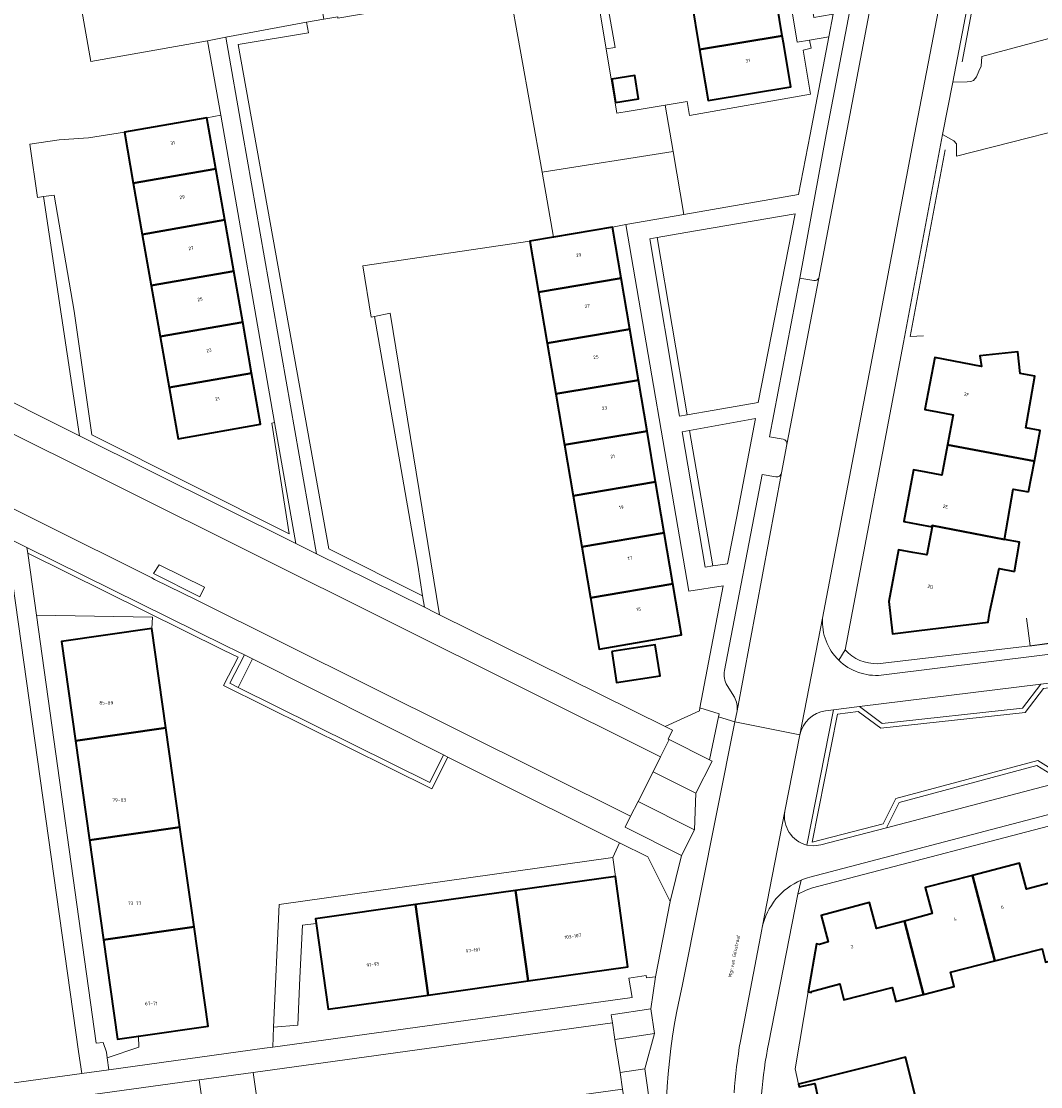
# Model space of a CAD drawing. Header units: metres. Extents: x 197700 to 204338, y 317132 to 325229.
# Tile 858 of 1056: x 203261 to 203368, y 319900 to 320012. Entities that reach past the tile are written whole.
import ezdxf
from ezdxf.enums import TextEntityAlignment as Align

# ---------------------------------------------------------------- set-up
doc = ezdxf.new("R2010")
doc.units = ezdxf.units.M
for name, color, linetype, lineweight in [('B-WE-GR-BEPLANTING_CULTUUR_BODEMBEDEKKER-GV', 90, 'Continuous', 18), ('B-WE-GR-BEPLANTING_CULTUUR_HEESTERS-GV', 90, 'Continuous', 18), ('B-WE-IE-TERREINAFSCHEIDING_KUNSTMATIG_HEKWERK-G', 20, 'IE-TERREINAFSCHEIDING-KUNSTMATIG', 18), ('B-WE-IE-TERREINAFSCHEIDING_KUNSTMATIG_MUUR-G', 90, 'IE-TERREINAFSCHEIDING-KUNSTMATIG-DICHT', 18), ('B-WE-OG-BEBOUWING-GV', 7, 'Continuous', 35), ('B-WE-OG-BEBOUWING-T18', 10, 'Continuous', 18), ('B-WE-OG-TERREIN_CULTUURSCHEIDING-GV', 7, 'Continuous', 18), ('B-WE-OG-TERREIN_ERF-GV', 7, 'Continuous', 18), ('B-WE-OG-TOPOGRAFIE-T18', 10, 'Continuous', 18), ('B-WE-VH-VERHARDING_ASFALT-GV', 252, 'Continuous', 18), ('B-WE-VH-VERHARDING_BETONSTRAATSTEEN-GV', 252, 'Continuous', 18), ('B-WE-VH-VERHARDING_OPEN-GV', 252, 'Continuous', 18), ('B-WE-VH-VERHARDING_TEGEL-GV', 252, 'Continuous', 18)]:
    doc.layers.add(name, color=color, linetype=linetype, lineweight=lineweight)
doc.styles.add('NLCS-ISO-M200-T18', font='NLCS-ISO.ttf', dxfattribs={"height": 0.36})
doc.linetypes.add('IE-TERREINAFSCHEIDING-KUNSTMATIG', pattern='A,4,[82,NLCS.SHX,S=0.75,R=90,X=0,Y=0],4,-2', length=10)
doc.linetypes.add('IE-TERREINAFSCHEIDING-KUNSTMATIG-DICHT', pattern='A,8,-1,[82,NLCS.SHX,S=0.75,R=90,X=0,Y=0],-1', length=10)

msp = doc.modelspace()

# ---------------------------------------------------------------- linework, layer by layer
at = {"layer": 'B-WE-GR-BEPLANTING_CULTUUR_BODEMBEDEKKER-GV'}
for points in [[(203274.873, 319953.903), (203279.725, 319951.486), (203280.214, 319952.477), (203275.448, 319954.84)], [(203327.317, 319933.105), (203331.811, 319930.854), (203333.503, 319934.215), (203333.235, 319934.35), (203329.012, 319936.475), (203328.101, 319934.664)], [(203324.946, 319928.43), (203324.372, 319927.294), (203330.289, 319924.303), (203331.653, 319927), (203325.736, 319929.992)], [(203323.308, 319905.004), (203327.455, 319905.623), (203327.071, 319908.199), (203322.923, 319907.58), (203323.047, 319906.753)], [(203327.087, 319897.482), (203326.438, 319901.912), (203323.856, 319901.534), (203324.112, 319899.784), (203324.505, 319897.103)]]:
    msp.add_lwpolyline(points, close=True, dxfattribs=at)
at = {"layer": 'B-WE-GR-BEPLANTING_CULTUUR_HEESTERS-GV'}
for points in [[(203324.788, 320002.464), (203323.508, 320002.249), (203322.372, 320009.022), (203315.125, 320052.231), (203314.298, 320057.345), (203306.153, 320059.176), (203305.453, 320058.787), (203306.117, 320054.618), (203312.06, 320019.862), (203315.638, 320020.475), (203316.382, 320016.148), (203312.218, 320015.394), (203315.659, 319996.043), (203329.416, 319998.238), (203328.585, 320003.097)], [(203291.984, 319955.985), (203303.313, 319950.368), (203303.12, 319951.584), (203293.281, 319956.527), (203283.743, 320009.448), (203291.133, 320010.683), (203290.927, 320011.79), (203282.462, 320010.219), (203284.257, 320000)], [(203327.749, 319989.203), (203326.96, 319989.068), (203330.098, 319970.443), (203330.886, 319970.578)], [(203330.349, 319968.796), (203332.785, 319954.599), (203333.578, 319954.708), (203331.136, 319968.939)], [(203284.416, 319945.366), (203283.608, 319945.76), (203282.44, 319946.33), (203261.569, 319956.647), (203261.653, 319956.048), (203282.22, 319945.881), (203283.736, 319945.141), (203282.195, 319942.177), (203304.088, 319931.323), (203305.771, 319934.643), (203305.324, 319934.866), (203303.866, 319931.991), (203283.767, 319941.956), (203282.884, 319942.418)], [(203291.957, 319917.181), (203291.887, 319917.679), (203302.374, 319919.154), (203312.861, 319920.628), (203323.351, 319922.103), (203323.075, 319924.084), (203288.05, 319919.159), (203287.478, 319906.279), (203290.003, 319906.49), (203290.232, 319911.473), (203290.519, 319916.992)]]:
    msp.add_lwpolyline(points, close=True, dxfattribs=at)
for points in [[(203368.031, 319942.317), (203366.108, 319939.797), (203351.363, 319938.183), (203348.996, 319939.94), (203346.252, 319939.597), (203343.439, 319925.397), (203344.187, 319925.322), (203344.933, 319925.422), (203351.803, 319927.223), (203353.147, 319929.873), (203367.616, 319933.747), (203370.318, 319932.075)], [(203370.398, 319932.613), (203367.695, 319934.286), (203352.802, 319930.298), (203351.459, 319927.65), (203344.017, 319925.721), (203346.672, 319939.146), (203348.859, 319939.419), (203351.223, 319937.665), (203366.375, 319939.323), (203368.3, 319941.846)]]:
    msp.add_lwpolyline(points, dxfattribs=at)
at = {"layer": 'B-WE-IE-TERREINAFSCHEIDING_KUNSTMATIG_HEKWERK-G'}
for points in [[(203359.757, 320007.645), (203362.594, 320022.652)], [(203322.048, 320016.505), (203323.317, 320009.153)], [(203330.905, 320003.483), (203328.585, 320003.097)], [(203328.585, 320003.097), (203324.788, 320002.464)], [(203263.3, 319993.485), (203262.687, 319993.395), (203261.865, 319998.998), (203264.97, 319999.442), (203268.025, 319999.655), (203271.802, 320000.255)], [(203357.99, 319998.406), (203354.29, 319978.812), (203355.69, 319978.877)], [(203287.283, 319969.711), (203289.095, 319958.073), (203268.4, 319968.465), (203266.517, 319981.456), (203264.45, 319993.654), (203263.3, 319993.485)], [(203314.38, 319988.826), (203296.84, 319986.209), (203297.698, 319980.842), (203298.066, 319980.919)], [(203298.066, 319980.919), (203299.695, 319981.262), (203304.901, 319949.581)], [(203366.887, 319946.341), (203374.453, 319947.365), (203374.078, 319950.273)], [(203366.509, 319949.217), (203366.887, 319946.341)]]:
    msp.add_lwpolyline(points, dxfattribs=at)
at = {"layer": 'B-WE-IE-TERREINAFSCHEIDING_KUNSTMATIG_MUUR-G'}
msp.add_lwpolyline([(203343.61, 319909.994), (203342.214, 319901.897), (203342.583, 319900.314)], dxfattribs=at)
at = {"layer": 'B-WE-OG-BEBOUWING-GV'}
for points in [[(203331.293, 320014.29), (203332.193, 320008.931), (203340.871, 320010.388), (203339.972, 320015.747)], [(203340.871, 320010.388), (203332.193, 320008.931), (203333.092, 320003.573), (203341.771, 320005.03), (203341.029, 320009.449)], [(203322.975, 320005.839), (203323.357, 320003.388), (203325.774, 320003.765), (203325.393, 320006.215)], [(203281.409, 319996.408), (203280.47, 320001.772), (203271.802, 320000.255), (203272.742, 319994.89)], [(203282.349, 319991.044), (203281.409, 319996.408), (203272.742, 319994.89), (203273.681, 319989.526)], [(203282.349, 319991.044), (203273.681, 319989.526), (203274.621, 319984.162), (203283.288, 319985.68)], [(203323.962, 319984.938), (203323.058, 319990.291), (203316.868, 319989.246), (203314.38, 319988.826), (203315.289, 319983.473)], [(203275.56, 319978.798), (203284.227, 319980.316), (203283.288, 319985.68), (203274.621, 319984.162)], [(203316.197, 319978.12), (203324.867, 319979.585), (203323.962, 319984.938), (203315.289, 319983.473)], [(203276.499, 319973.434), (203285.167, 319974.952), (203284.227, 319980.316), (203275.56, 319978.798)], [(203316.197, 319978.12), (203317.106, 319972.768), (203325.771, 319974.233), (203324.867, 319979.585)], [(203358.212, 319967.412), (203367.36, 319965.698), (203367.942, 319968.941), (203366.428, 319969.217), (203367.402, 319974.631), (203365.863, 319974.928), (203365.61, 319977.196), (203361.612, 319976.771), (203361.794, 319975.657), (203356.886, 319976.59), (203355.852, 319971.148), (203357.164, 319970.902), (203358.807, 319970.595)], [(203285.167, 319974.952), (203276.499, 319973.434), (203277.438, 319968.072), (203286.106, 319969.589)], [(203325.771, 319974.233), (203317.106, 319972.768), (203318.014, 319967.417), (203326.676, 319968.88)], [(203318.923, 319962.064), (203327.581, 319963.527), (203326.676, 319968.88), (203318.014, 319967.417)], [(203366.73, 319962.502), (203367.36, 319965.698), (203358.212, 319967.412), (203357.622, 319964.251), (203355.976, 319964.558), (203354.667, 319964.803), (203353.646, 319959.374), (203355.123, 319959.098), (203356.601, 319958.821), (203356.62, 319958.951), (203364.208, 319957.479), (203365.125, 319962.781)], [(203328.485, 319958.175), (203327.581, 319963.527), (203318.923, 319962.064), (203319.831, 319956.713)], [(203365.251, 319954.129), (203365.796, 319957.215), (203364.208, 319957.479), (203356.62, 319958.951), (203356.601, 319958.821), (203356.049, 319955.866), (203354.571, 319956.142), (203353.093, 319956.418), (203352.05, 319950.968), (203352.432, 319947.591), (203355.229, 319947.929), (203362.482, 319948.807), (203362.597, 319949.51), (203362.669, 319949.945), (203363.629, 319954.443)], [(203319.831, 319956.713), (203320.739, 319951.361), (203329.39, 319952.822), (203328.485, 319958.175)], [(203320.739, 319951.361), (203321.651, 319945.99), (203330.294, 319947.47), (203329.39, 319952.822)], [(203276.159, 319937.715), (203275.805, 319940.214), (203274.681, 319948.143), (203265.193, 319946.781), (203266.667, 319936.345)], [(203322.978, 319945.723), (203323.484, 319942.476), (203328.042, 319943.185), (203327.536, 319946.433)], [(203277.638, 319927.277), (203276.159, 319937.715), (203266.667, 319936.345), (203268.141, 319925.906)], [(203269.615, 319915.468), (203279.117, 319916.839), (203277.638, 319927.277), (203268.141, 319925.906)], [(203360.829, 319922.22), (203363.199, 319913.241), (203368.148, 319914.508), (203368.506, 319913.11), (203371.339, 319913.835), (203369.407, 319921.563), (203366.51, 319920.794), (203365.793, 319923.497)], [(203314.19, 319911.137), (203324.674, 319912.616), (203323.351, 319922.103), (203312.861, 319920.628)], [(203353.716, 319917.427), (203355.706, 319909.727), (203358.929, 319910.552), (203358.545, 319912.05), (203363.199, 319913.241), (203360.829, 319922.22), (203355.892, 319920.949), (203356.625, 319918.205)], [(203312.861, 319920.628), (203302.374, 319919.154), (203303.703, 319909.657), (203314.19, 319911.137)], [(203355.706, 319909.727), (203353.716, 319917.427), (203350.773, 319916.64), (203350.039, 319919.384), (203344.957, 319918.024), (203345.685, 319915.242), (203344.786, 319914.979), (203344.466, 319915.034), (203343.61, 319909.994), (203343.915, 319909.943), (203343.932, 319910.041), (203346.919, 319910.843), (203347.351, 319909.156), (203352.416, 319910.453), (203352.793, 319908.981)], [(203302.374, 319919.154), (203291.887, 319917.679), (203291.957, 319917.181), (203293.217, 319908.177), (203303.703, 319909.657)], [(203269.615, 319915.468), (203271.089, 319905.029), (203273.297, 319905.348), (203280.596, 319906.401), (203279.117, 319916.839)], [(203342.953, 319892.648), (203352.673, 319895.035), (203353.068, 319895.131), (203355.664, 319895.762), (203353.81, 319903.137), (203350.788, 319902.377), (203347.432, 319901.533), (203342.583, 319900.314), (203342.658, 319900.016), (203344.298, 319900.368), (203344.842, 319897.833), (203343.291, 319897.5), (203342.854, 319897.406), (203341.872, 319897.172)]]:
    msp.add_lwpolyline(points, close=True, dxfattribs=at)
at = {"layer": 'B-WE-OG-TERREIN_CULTUURSCHEIDING-GV'}
for points in [[(203252.54, 319990.668), (203254.758, 319979.378), (203255.948, 319973.937), (203267.089, 319968.385), (203263.3, 319993.485), (203262.687, 319993.395), (203261.865, 319998.998), (203264.97, 319999.442), (203268.025, 319999.655), (203271.802, 320000.255), (203280.47, 320001.772), (203281.919, 320002.026), (203280.547, 320009.857), (203268.277, 320007.671), (203263.781, 320033.294), (203262.369, 320033.039), (203253.705, 320031.498), (203255.181, 320021.645), (203259.402, 319993.366), (203253.418, 319992.156)], [(203259.201, 319900.291), (203267.325, 319901.418), (203266.998, 319903.74), (203260.093, 319952.834)]]:
    msp.add_lwpolyline(points, dxfattribs=at)
for points in [[(203302.695, 320013.669), (203294.229, 320012.226), (203294.204, 320012.374), (203292.745, 320012.127), (203290.927, 320011.79), (203291.133, 320010.683), (203283.743, 320009.448), (203293.281, 319956.527), (203303.12, 319951.584), (203302.614, 319954.783), (203298.066, 319980.919), (203297.698, 319980.842), (203296.84, 319986.209), (203314.38, 319988.826), (203316.868, 319989.246), (203315.659, 319996.043), (203312.218, 320015.394)], [(203330.548, 319991.62), (203342.574, 319993.715), (203343.787, 320000), (203345.769, 320010.278), (203343.718, 320009.929), (203343.901, 320009.094), (203343.077, 320008.879), (203343.836, 320004.251), (203331.122, 320002.006), (203330.905, 320003.483), (203328.585, 320003.097), (203329.416, 319998.238)], [(203323.058, 319990.291), (203324.437, 319990.555), (203330.548, 319991.62), (203329.416, 319998.238), (203315.659, 319996.043), (203316.868, 319989.246)], [(203333.718, 319971.065), (203338.358, 319971.863), (203342.213, 319991.677), (203330.761, 319989.718), (203327.749, 319989.203), (203330.886, 319970.578)], [(203338.065, 319970.201), (203334.207, 319969.499), (203331.136, 319968.939), (203333.578, 319954.708), (203335.126, 319954.92), (203336.054, 319959.745)], [(203287.386, 319904.198), (203287.478, 319906.279), (203288.05, 319919.159), (203323.075, 319924.084), (203323.782, 319925.656), (203309.263, 319932.901), (203305.771, 319934.643), (203304.088, 319931.323), (203282.195, 319942.177), (203283.736, 319945.141), (203282.22, 319945.881), (203261.653, 319956.048), (203262.562, 319949.556), (203274.753, 319949.341), (203274.681, 319948.143), (203275.805, 319940.214), (203276.159, 319937.715), (203277.638, 319927.277), (203279.117, 319916.839), (203280.596, 319906.401), (203273.297, 319905.348), (203273.33, 319904.194), (203270.001, 319903.055), (203270.159, 319901.818), (203286.531, 319904.08)], [(203389.962, 319944.48), (203368.3, 319941.846), (203366.375, 319939.323), (203351.223, 319937.665), (203348.859, 319939.419), (203346.672, 319939.146), (203344.017, 319925.721), (203351.459, 319927.65), (203352.802, 319930.298), (203367.695, 319934.286), (203370.398, 319932.613), (203391.206, 319938.074)]]:
    msp.add_lwpolyline(points, close=True, dxfattribs=at)
at = {"layer": 'B-WE-OG-TERREIN_ERF-GV'}
for points in [[(203342.44, 320009.69), (203335.304, 320052.623), (203315.475, 320057.081), (203316.217, 320052.404), (203318.171, 320039.695), (203319.021, 320034.548), (203321.651, 320019.739), (203322.048, 320016.505), (203323.317, 320009.153), (203322.372, 320009.022), (203323.508, 320002.249), (203324.788, 320002.464), (203328.585, 320003.097), (203330.905, 320003.483), (203331.122, 320002.006), (203343.836, 320004.251), (203343.077, 320008.879), (203343.901, 320009.094), (203343.718, 320009.929)], [(203332.193, 320008.931), (203331.293, 320014.29), (203330.393, 320019.649), (203329.494, 320025.007), (203328.595, 320030.366), (203327.695, 320035.725), (203326.796, 320041.083), (203325.896, 320046.442), (203334.574, 320047.899), (203335.473, 320042.54), (203336.373, 320037.181), (203337.273, 320031.823), (203338.172, 320026.464), (203339.072, 320021.105), (203339.972, 320015.747), (203340.871, 320010.388), (203341.029, 320009.449), (203341.771, 320005.03), (203333.092, 320003.573)], [(203384.197, 320010.654), (203383.496, 320013.342), (203377.816, 320011.86), (203374.699, 320023.804), (203373.591, 320023.539), (203373.118, 320025.734), (203362.078, 320022.7), (203358.771, 320005.503), (203360.299, 320005.547), (203360.667, 320005.568), (203360.95, 320005.679), (203361.265, 320006.058), (203361.523, 320006.66), (203361.739, 320007.203), (203361.809, 320008.21), (203374.222, 320011.511), (203374.448, 320010.797), (203374.773, 320010.264), (203376.317, 320008.937), (203378.475, 320009.36), (203380.209, 320009.818)], [(203322.975, 320005.839), (203325.393, 320006.215), (203325.774, 320003.765), (203323.357, 320003.388)], [(203281.409, 319996.408), (203282.349, 319991.044), (203283.288, 319985.68), (203284.227, 319980.316), (203285.167, 319974.952), (203286.106, 319969.589), (203277.438, 319968.072), (203276.499, 319973.434), (203275.56, 319978.798), (203274.621, 319984.162), (203273.681, 319989.526), (203272.742, 319994.89), (203271.802, 320000.255), (203268.025, 319999.655), (203264.97, 319999.442), (203261.865, 319998.998), (203262.687, 319993.395), (203263.3, 319993.485), (203264.45, 319993.654), (203266.517, 319981.456), (203268.4, 319968.465), (203289.095, 319958.073), (203287.283, 319969.711), (203287.572, 319969.762), (203281.919, 320002.026), (203280.47, 320001.772)], [(203320.739, 319951.361), (203319.831, 319956.713), (203318.923, 319962.064), (203318.014, 319967.417), (203317.106, 319972.768), (203316.197, 319978.12), (203315.289, 319983.473), (203314.38, 319988.826), (203296.84, 319986.209), (203297.698, 319980.842), (203298.066, 319980.919), (203299.695, 319981.262), (203304.901, 319949.581), (203328.582, 319937.841), (203332.173, 319939.512), (203332.23, 319939.809), (203334.671, 319952.612), (203331.071, 319952.061), (203324.437, 319990.555), (203323.058, 319990.291), (203323.962, 319984.938), (203324.867, 319979.585), (203325.771, 319974.233), (203326.676, 319968.88), (203327.581, 319963.527), (203328.485, 319958.175), (203329.39, 319952.822), (203330.294, 319947.47), (203321.651, 319945.99)], [(203367.36, 319965.698), (203366.73, 319962.502), (203365.125, 319962.781), (203364.208, 319957.479), (203365.796, 319957.215), (203365.251, 319954.129), (203363.629, 319954.443), (203362.669, 319949.945), (203362.597, 319949.51), (203362.482, 319948.807), (203355.229, 319947.929), (203352.432, 319947.591), (203352.05, 319950.968), (203353.093, 319956.418), (203354.571, 319956.142), (203356.049, 319955.866), (203356.601, 319958.821), (203355.123, 319959.098), (203353.646, 319959.374), (203354.667, 319964.803), (203355.976, 319964.558), (203357.622, 319964.251), (203358.212, 319967.412), (203358.807, 319970.595), (203357.164, 319970.902), (203355.852, 319971.148), (203356.886, 319976.59), (203361.794, 319975.657), (203361.612, 319976.771), (203365.61, 319977.196), (203365.863, 319974.928), (203367.402, 319974.631), (203366.428, 319969.217), (203367.942, 319968.941)], [(203273.297, 319905.348), (203271.089, 319905.029), (203269.615, 319915.468), (203268.141, 319925.906), (203266.667, 319936.345), (203265.193, 319946.781), (203274.681, 319948.143), (203274.753, 319949.341), (203262.562, 319949.556), (203268.858, 319904.595), (203269.591, 319904.674), (203269.924, 319903.656), (203270.001, 319903.055), (203273.33, 319904.194)], [(203322.978, 319945.723), (203327.536, 319946.433), (203328.042, 319943.185), (203323.484, 319942.476)], [(203291.957, 319917.181), (203290.519, 319916.992), (203290.232, 319911.473), (203290.003, 319906.49), (203287.478, 319906.279), (203287.386, 319904.198), (203325.102, 319909.408), (203324.775, 319911.429), (203326.568, 319911.704), (203326.612, 319911.478), (203327.554, 319911.589), (203329.116, 319919.473), (203326.771, 319924.165), (203323.782, 319925.656), (203323.075, 319924.084), (203323.351, 319922.103), (203324.674, 319912.616), (203314.19, 319911.137), (203303.703, 319909.657), (203293.217, 319908.177)]]:
    msp.add_lwpolyline(points, close=True, dxfattribs=at)
for points in [[(203376.208, 320002.089), (203359.171, 319997.737), (203359.153, 319999.027), (203358.88, 319999.334), (203357.713, 320000), (203353.595, 319978.188), (203347.465, 319945.895)], [(203350.888, 319944.449), (203366.887, 319946.341), (203367.08, 319946.342), (203379.415, 319947.92), (203416.056, 319952.465), (203429.67, 319954.141), (203443.611, 319955.891)], [(203372.72, 319928.418), (203344.034, 319920.901), (203343.387, 319920.663), (203342.504, 319920.255), (203339.456, 319904.675)], [(203368.148, 319914.508), (203363.199, 319913.241), (203358.545, 319912.05), (203358.929, 319910.552), (203355.706, 319909.727), (203352.793, 319908.981), (203352.416, 319910.453), (203347.351, 319909.156), (203346.919, 319910.843), (203343.932, 319910.041), (203343.915, 319909.943), (203343.61, 319909.994), (203344.466, 319915.034), (203344.786, 319914.979), (203345.685, 319915.242), (203344.957, 319918.024), (203350.039, 319919.384), (203350.773, 319916.64), (203353.716, 319917.427), (203356.625, 319918.205), (203355.892, 319920.949), (203360.829, 319922.22), (203365.793, 319923.497), (203366.51, 319920.794), (203369.407, 319921.563)], [(203344.842, 319897.833), (203344.298, 319900.368), (203342.658, 319900.016), (203342.583, 319900.314), (203347.432, 319901.533), (203350.788, 319902.377), (203353.81, 319903.137), (203355.664, 319895.762)]]:
    msp.add_lwpolyline(points, dxfattribs=at)
for points in [[(203347.465, 319945.895, 0.2191241), (203350.888, 319944.449)], [(203339.456, 319904.675, 0.0636713), (203338.649, 319893.76)]]:
    msp.add_lwpolyline(points, format="xyb", dxfattribs=at)
at = {"layer": 'B-WE-VH-VERHARDING_ASFALT-GV'}
for points in [[(203335.906, 319938.347), (203342.716, 319936.964), (203345.099, 319949.224), (203345.384, 319950.691), (203350.771, 319978.921), (203354.756, 320000), (203361.411, 320034.587), (203362.656, 320041.831), (203363.744, 320049.102), (203363.807, 320049.561), (203356.832, 320050.575), (203356.222, 320045.895)], [(203356.173, 320045.517), (203356, 320044.551), (203347.572, 320000), (203344.709, 319984.933), (203341.361, 319967.465), (203340.802, 319964.483), (203336.133, 319939.486), (203335.906, 319938.347)], [(203342.716, 319936.964), (203335.906, 319938.347), (203330.382, 319910.582)], [(203335.814, 319899.393), (203335.868, 319900.075), (203335.93, 319900.756), (203336, 319901.437), (203336.079, 319902.116), (203336.166, 319902.795), (203336.262, 319903.472), (203336.366, 319904.148), (203336.478, 319904.823), (203338.734, 319916.541), (203338.778, 319916.766), (203341.151, 319928.968), (203342.716, 319936.964)]]:
    msp.add_lwpolyline(points, dxfattribs=at)
msp.add_lwpolyline([(203330.382, 319910.582, 0.0872631), (203329.052, 319889.452)], format="xyb", dxfattribs=at)
for points in [[(203323.856, 319901.534), (203323.308, 319905.004), (203323.047, 319906.753), (203285.32, 319901.542), (203285.862, 319897.848), (203285.987, 319896.99), (203286.345, 319894.541), (203301.344, 319896.617), (203305.86, 319897.244), (203324.112, 319899.784)], [(203326.438, 319901.912), (203327.455, 319905.623), (203323.308, 319905.004), (203323.856, 319901.534)], [(203279.661, 319900.76), (203280.172, 319897.063), (203280.286, 319896.244), (203285.987, 319896.99), (203285.862, 319897.848), (203285.32, 319901.542)], [(203280.172, 319897.063), (203279.661, 319900.76), (203242.812, 319895.67), (203243.085, 319893.369), (203243.235, 319892.1), (203243.731, 319888.622), (203280.631, 319893.763), (203280.286, 319896.244)]]:
    msp.add_lwpolyline(points, close=True, dxfattribs=at)
at = {"layer": 'B-WE-VH-VERHARDING_BETONSTRAATSTEEN-GV'}
for points in [[(203344.709, 319984.933), (203347.572, 320000), (203356, 320044.551)], [(203355.11, 320043.288), (203354.292, 320042.767), (203353.735, 320042.217), (203353.392, 320041.516), (203345.492, 320000), (203342.73, 319984.937), (203344.201, 319984.682)], [(203345.099, 319949.224), (203342.716, 319936.964)], [(203374.854, 319943.169), (203374.477, 319946.117), (203374.066, 319946.065), (203351.272, 319943.238)], [(203345.422, 319939.495), (203346.252, 319939.597), (203348.996, 319939.94), (203368.031, 319942.317), (203374.854, 319943.169)], [(203343.768, 319922.039), (203370.718, 319929.099), (203371.306, 319929.252), (203370.493, 319932.121), (203370.318, 319932.075), (203351.803, 319927.223), (203344.933, 319925.422), (203344.187, 319925.322), (203343.439, 319925.397)], [(203341.151, 319928.968), (203338.778, 319916.766)]]:
    msp.add_lwpolyline(points, dxfattribs=at)
for points in [[(203344.201, 319984.682, 0.2889345), (203344.709, 319984.933)], [(203346.801, 319944.823, -0.2181123), (203345.099, 319949.224)], [(203351.272, 319943.238, -0.2193597), (203346.801, 319944.823)], [(203342.716, 319936.964, -0.3210163), (203345.422, 319939.495)], [(203343.439, 319925.397, -0.389298), (203341.151, 319928.968)], [(203338.778, 319916.766, -0.2446743), (203342.865, 319921.728)], [(203342.865, 319921.728, -0.033825), (203343.768, 319922.039)]]:
    msp.add_lwpolyline(points, format="xyb", dxfattribs=at)
for points in [[(203283.767, 319941.956), (203303.866, 319931.991), (203305.324, 319934.866), (203285.254, 319944.958)], [(203368.031, 319942.317), (203348.996, 319939.94), (203351.363, 319938.183), (203366.108, 319939.797)], [(203334.246, 319939.177), (203332.23, 319939.809), (203332.173, 319939.512), (203328.582, 319937.841), (203329.342, 319937.464), (203328.878, 319936.542), (203329.012, 319936.475), (203333.235, 319934.35), (203334.184, 319938.882)], [(203370.318, 319932.075), (203367.616, 319933.747), (203353.147, 319929.873), (203351.803, 319927.223)]]:
    msp.add_lwpolyline(points, close=True, dxfattribs=at)
at = {"layer": 'B-WE-VH-VERHARDING_OPEN-GV'}
for points in [[(203316.217, 320052.404), (203315.125, 320052.231), (203322.372, 320009.022), (203323.317, 320009.153), (203322.048, 320016.505), (203321.651, 320019.739), (203319.021, 320034.548), (203318.171, 320039.695)], [(203379.386, 320005.871), (203378.475, 320009.36), (203376.317, 320008.937), (203374.773, 320010.264), (203374.448, 320010.797), (203374.222, 320011.511), (203361.809, 320008.21), (203361.739, 320007.203), (203361.523, 320006.66), (203361.265, 320006.058), (203360.95, 320005.679), (203360.667, 320005.568), (203360.299, 320005.547), (203358.771, 320005.503), (203357.713, 320000), (203358.88, 319999.334), (203359.153, 319999.027), (203359.171, 319997.737), (203376.208, 320002.089), (203376.609, 320004.606), (203376.681, 320004.895), (203377.051, 320005.211)], [(203303.313, 319950.368), (203304.478, 319949.791), (203304.901, 319949.581), (203299.695, 319981.262), (203298.066, 319980.919), (203302.614, 319954.783), (203303.12, 319951.584)]]:
    msp.add_lwpolyline(points, close=True, dxfattribs=at)
for points in [[(203342.73, 319984.937), (203339.527, 319968.268), (203340.958, 319968.015)], [(203341.361, 319967.465), (203344.709, 319984.933)], [(203344.201, 319984.682), (203342.73, 319984.937)], [(203340.192, 319964.084), (203338.774, 319964.301), (203334.82, 319943.726)], [(203336.133, 319939.486), (203340.802, 319964.483)], [(203335.098, 319942.152), (203335.856, 319940.929)]]:
    msp.add_lwpolyline(points, dxfattribs=at)
for points in [[(203344.709, 319984.933, -0.2889345), (203344.201, 319984.682)], [(203340.958, 319968.015, -0.4053519), (203341.361, 319967.465)], [(203340.802, 319964.483, -0.419734), (203340.192, 319964.084)], [(203334.82, 319943.726, 0.1833149), (203335.098, 319942.152)], [(203335.856, 319940.929, -0.1628409), (203336.133, 319939.486)]]:
    msp.add_lwpolyline(points, format="xyb", dxfattribs=at)
at = {"layer": 'B-WE-VH-VERHARDING_TEGEL-GV'}
for points in [[(203282.462, 320010.219), (203290.927, 320011.79), (203292.745, 320012.127), (203285.528, 320054.854), (203283.955, 320064.166), (203281.89, 320064.636), (203286.468, 320037.446), (203285.863, 320037.338), (203265.7, 320033.754), (203259.54, 320068.634), (203259.352, 320069.701), (203257.319, 320070.126), (203258.134, 320065.483), (203263.781, 320033.294), (203268.277, 320007.671), (203280.547, 320009.857)], [(203335.304, 320052.623), (203342.44, 320009.69), (203343.718, 320009.929), (203345.769, 320010.278), (203346.222, 320012.659), (203344.989, 320012.428), (203344.202, 320012.281), (203337.594, 320052.073)], [(203282.462, 320010.219), (203280.547, 320009.857), (203281.919, 320002.026), (203287.572, 319969.762), (203289.795, 319957.07), (203291.984, 319955.985), (203284.257, 320000)], [(203289.795, 319957.07), (203287.572, 319969.762), (203287.283, 319969.711), (203289.095, 319958.073), (203268.4, 319968.465), (203266.517, 319981.456), (203264.45, 319993.654), (203263.3, 319993.485), (203267.089, 319968.385)], [(203330.761, 319989.718), (203342.213, 319991.677), (203338.358, 319971.863), (203333.718, 319971.065), (203330.886, 319970.578), (203330.098, 319970.443), (203326.96, 319989.068), (203327.749, 319989.203)], [(203304.478, 319949.791), (203303.313, 319950.368), (203291.984, 319955.985), (203289.795, 319957.07), (203267.089, 319968.385), (203255.948, 319973.937), (203254.604, 319974.604), (203232.488, 319985.624), (203231.171, 319982.985), (203237.576, 319979.792), (203242.808, 319977.184), (203328.101, 319934.664), (203329.012, 319936.475), (203328.878, 319936.542), (203329.342, 319937.464), (203328.582, 319937.841), (203304.901, 319949.581)], [(203241.24, 319974.037), (203239.75, 319970.848), (203274.687, 319953.469), (203274.982, 319953.286), (203279.349, 319951.14), (203324.946, 319928.43), (203325.736, 319929.992), (203327.317, 319933.105), (203328.101, 319934.664), (203242.808, 319977.184)], [(203334.207, 319969.499), (203338.065, 319970.201), (203336.054, 319959.745), (203335.126, 319954.92), (203333.578, 319954.708), (203332.785, 319954.599), (203330.349, 319968.796), (203331.136, 319968.939)], [(203270.001, 319903.055), (203269.924, 319903.656), (203269.591, 319904.674), (203268.858, 319904.595), (203262.562, 319949.556), (203261.653, 319956.048), (203261.569, 319956.647), (203259.401, 319957.75), (203260.093, 319952.834), (203266.998, 319903.74), (203267.325, 319901.418), (203270.159, 319901.818)], [(203274.873, 319953.903), (203275.448, 319954.84), (203280.214, 319952.477), (203279.725, 319951.486)], [(203285.254, 319944.958), (203284.416, 319945.366), (203282.884, 319942.418), (203283.767, 319941.956)], [(203331.811, 319930.854), (203327.317, 319933.105), (203325.736, 319929.992), (203331.653, 319927)], [(203267.325, 319901.418), (203259.201, 319900.291), (203215.517, 319894.234), (203215.84, 319891.911), (203236.843, 319894.827), (203236.819, 319894.987), (203242.786, 319895.847), (203242.812, 319895.67), (203279.661, 319900.76), (203285.32, 319901.542), (203323.047, 319906.753), (203322.923, 319907.58), (203327.071, 319908.199), (203327.554, 319911.589), (203326.612, 319911.478), (203326.568, 319911.704), (203324.775, 319911.429), (203325.102, 319909.408), (203287.386, 319904.198), (203286.531, 319904.08), (203270.159, 319901.818)]]:
    msp.add_lwpolyline(points, close=True, dxfattribs=at)
for points in [[(203346.801, 319944.823), (203347.465, 319945.895), (203353.595, 319978.188), (203357.713, 320000), (203358.771, 320005.503), (203362.078, 320022.7), (203362.916, 320027.057), (203364.253, 320034.012), (203365.534, 320041.566), (203366.657, 320049.146), (203363.807, 320049.561), (203363.744, 320049.102), (203362.656, 320041.831), (203361.411, 320034.587), (203354.756, 320000), (203350.771, 319978.921), (203345.384, 319950.691), (203345.099, 319949.224)], [(203353.319, 320050.093), (203352.277, 320045.342), (203347.062, 320017.192), (203346.222, 320012.659), (203345.769, 320010.278)], [(203340.958, 319968.015), (203339.527, 319968.268), (203342.73, 319984.937), (203345.492, 320000), (203353.392, 320041.516), (203353.735, 320042.217), (203354.292, 320042.767), (203355.11, 320043.288)], [(203345.769, 320010.278), (203343.787, 320000), (203342.574, 319993.715), (203330.548, 319991.62), (203324.437, 319990.555), (203331.071, 319952.061), (203334.671, 319952.612), (203332.23, 319939.809), (203334.246, 319939.177), (203334.184, 319938.882), (203335.906, 319938.347), (203336.133, 319939.486)], [(203259.401, 319957.75), (203261.569, 319956.647), (203282.44, 319946.33), (203283.608, 319945.76), (203284.416, 319945.366), (203285.254, 319944.958), (203305.324, 319934.866), (203305.771, 319934.643), (203309.263, 319932.901), (203323.782, 319925.656), (203326.771, 319924.165), (203329.116, 319919.473), (203330.289, 319924.303), (203324.372, 319927.294), (203324.946, 319928.43), (203279.349, 319951.14), (203274.982, 319953.286), (203274.687, 319953.469), (203239.75, 319970.848)], [(203340.802, 319964.483), (203341.361, 319967.465)], [(203334.82, 319943.726), (203338.774, 319964.301), (203340.192, 319964.084)], [(203443.611, 319955.891), (203429.67, 319954.141), (203416.056, 319952.465), (203379.415, 319947.92), (203367.08, 319946.342), (203366.887, 319946.341), (203350.888, 319944.449)], [(203351.272, 319943.238), (203374.066, 319946.065), (203374.477, 319946.117), (203379.171, 319946.708), (203379.557, 319946.757), (203415.53, 319951.214), (203424.239, 319952.323), (203442.031, 319954.5), (203443.817, 319954.733)], [(203347.465, 319945.895), (203346.801, 319944.823)], [(203335.856, 319940.929), (203335.098, 319942.152)], [(203343.439, 319925.397), (203346.252, 319939.597)], [(203346.252, 319939.597), (203345.422, 319939.495)], [(203330.382, 319910.582), (203335.906, 319938.347), (203334.184, 319938.882), (203333.235, 319934.35), (203333.503, 319934.215), (203331.811, 319930.854), (203331.653, 319927), (203330.289, 319924.303), (203329.116, 319919.473), (203327.554, 319911.589), (203327.071, 319908.199), (203327.455, 319905.623), (203326.438, 319901.912)], [(203342.716, 319936.964), (203341.151, 319928.968)], [(203372.463, 319929.552), (203371.306, 319929.252), (203370.718, 319929.099), (203343.768, 319922.039)], [(203342.865, 319921.728), (203342.504, 319920.255), (203343.387, 319920.663), (203344.034, 319920.901), (203372.72, 319928.418)], [(203339.456, 319904.675), (203342.504, 319920.255), (203342.865, 319921.728)], [(203338.778, 319916.766), (203338.734, 319916.541), (203336.478, 319904.823), (203336.366, 319904.148), (203336.262, 319903.472), (203336.166, 319902.795), (203336.079, 319902.116), (203336, 319901.437), (203335.93, 319900.756), (203335.868, 319900.075), (203335.814, 319899.393)], [(203326.438, 319901.912), (203327.087, 319897.482)]]:
    msp.add_lwpolyline(points, dxfattribs=at)
for points in [[(203341.361, 319967.465, 0.4053519), (203340.958, 319968.015)], [(203340.192, 319964.084, 0.419734), (203340.802, 319964.483)], [(203345.099, 319949.224, 0.2181123), (203346.801, 319944.823)], [(203350.888, 319944.449, -0.2191241), (203347.465, 319945.895)], [(203346.801, 319944.823, 0.2193597), (203351.272, 319943.238)], [(203335.098, 319942.152, -0.1833149), (203334.82, 319943.726)], [(203336.133, 319939.486, 0.1628409), (203335.856, 319940.929)], [(203345.422, 319939.495, 0.3210163), (203342.716, 319936.964)], [(203341.151, 319928.968, 0.389298), (203343.439, 319925.397)], [(203342.865, 319921.728, 0.2446743), (203338.778, 319916.766)], [(203343.768, 319922.039, 0.033825), (203342.865, 319921.728)], [(203329.052, 319889.452, -0.0872631), (203330.382, 319910.582)], [(203338.649, 319893.76, -0.0636713), (203339.456, 319904.675)]]:
    msp.add_lwpolyline(points, format="xyb", dxfattribs=at)

# ---------------------------------------------------------------- texts
at = {"layer": 'B-WE-OG-BEBOUWING-T18', "style": 'NLCS-ISO-M200-T18'}
for s, rotation, p in [('31', 9.5, (203337.257, 320007.76)), ('31', 9.9, (203276.875, 319999.112)), ('29', 9.9, (203277.868, 319993.439)), ('27', 9.9, (203278.808, 319988.075)), ('29', 9.5, (203319.498, 319987.35)), ('25', 9.9, (203279.747, 319982.711)), ('27', 9.6, (203320.403, 319981.997)), ('23', 9.9, (203280.686, 319977.347)), ('25', 9.5, (203321.307, 319976.644)), ('21', 9.9, (203281.576, 319972.267)), ('2F', 349.3, (203360.222, 319972.721)), ('23', 9.6, (203322.212, 319971.292)), ('21', 9.6, (203323.069, 319966.223)), ('19', 9.5, (203323.973, 319960.871)), ('2E', 349.4, (203358.012, 319960.948)), ('17', 9.6, (203324.878, 319955.518)), ('2D', 349.2, (203356.423, 319952.54)), ('15', 9.5, (203325.782, 319950.165)), ('6', 14.4, (203363.98, 319918.9)), ('4', 14.4, (203359.03, 319917.626)), ('103-107', 8, (203318.873, 319915.837)), ('2', 14.9, (203348.2, 319914.751)), ('97-101', 8, (203308.388, 319914.358)), ('91-95', 8, (203297.901, 319912.878))]:
    msp.add_text(s, height=0.36, rotation=rotation, dxfattribs=at).set_placement(p, align=Align.MIDDLE)
for s, p in [('85-89', (203269.908, 319940.336)), ('79-83', (203271.262, 319930.138)), ('73-77', (203272.889, 319919.292)), ('67-71', (203274.641, 319908.77))]:
    msp.add_text(s, height=0.36, dxfattribs=at).set_placement(p, align=Align.MIDDLE)
at = {"layer": 'B-WE-OG-TOPOGRAFIE-T18', "style": 'NLCS-ISO-M200-T18'}
msp.add_text('Mgr.van Gilsstraat', height=0.36, rotation=78.8, dxfattribs=at).set_placement((203335.875, 319913.743), align=Align.MIDDLE)

doc.saveas('drawing.dxf')
